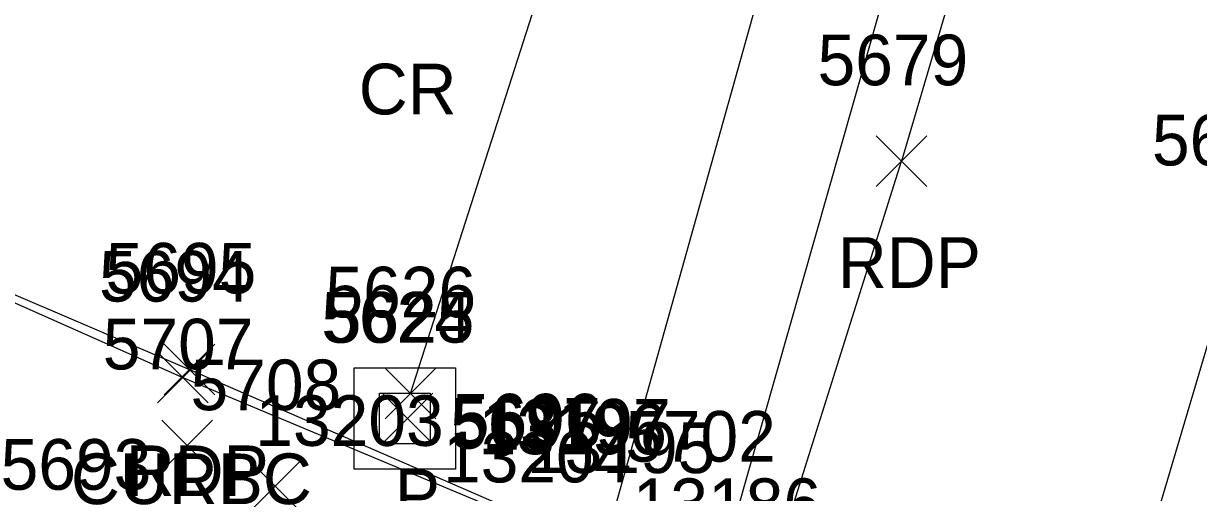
# Model space of a CAD drawing. Extents: x 1462089 to 1464015, y 730534 to 736144.
# Drawn here: x 1462344.17 to 1462390.56, y 730717.35 to 730735.87 of the extents above; entities that cross this region are included whole.
import ezdxf

# ---------------------------------------------------------------- set-up
doc = ezdxf.new("R2010")
doc.units = 0
for name, color, linetype in [('D_A', 7, 'Continuous'), ('D_I', 7, 'Continuous'), ('D_TIC', 7, 'Continuous'), ('DCP', 7, 'Continuous'), ('DS', 7, 'Continuous'), ('L_I', 7, 'Continuous'), ('P_A', 7, 'Continuous'), ('P_I', 7, 'Continuous'), ('P_TIC', 7, 'Continuous'), ('PET', 7, 'Continuous'), ('PRC', 7, 'Continuous'), ('R_A', 7, 'Continuous'), ('R_I', 7, 'Continuous'), ('R_TIC', 7, 'Continuous'), ('RC', 7, 'Continuous'), ('RDP', 7, 'Continuous'), ('RSW', 7, 'Continuous'), ('U_I', 7, 'Continuous'), ('U_TIC', 7, 'Continuous')]:
    doc.layers.add(name, color=color, linetype=linetype)

msp = doc.modelspace()

# ---------------------------------------------------------------- linework, layer by layer
at = {"layer": 'D_TIC'}
for points in [[(1462358.456, 730720.263), (1462360.456, 730722.263)], [(1462360.456, 730720.263), (1462358.456, 730722.263)], [(1462358.332, 730719.267), (1462360.332, 730721.267)], [(1462360.332, 730719.267), (1462358.332, 730721.267)]]:
    msp.add_lwpolyline(points, dxfattribs=at)
at = {"layer": 'DCP'}
msp.add_lwpolyline([(1462359.456, 730721.263), (1462368.724, 730750.133)], dxfattribs=at)
at = {"layer": 'DS'}
for p, q in [((1462357.234, 730722.266), (1462361.234, 730722.266)), ((1462357.234, 730718.266), (1462357.234, 730722.266)), ((1462361.234, 730722.266), (1462361.234, 730718.266)), ((1462358.234, 730719.266), (1462358.234, 730721.266)), ((1462358.234, 730721.266), (1462360.234, 730721.266)), ((1462360.234, 730721.266), (1462360.234, 730719.266)), ((1462359.239, 730720.267), (1462359.239, 730720.267)), ((1462359.239, 730720.267), (1462359.239, 730720.267)), ((1462360.234, 730719.266), (1462358.234, 730719.266)), ((1462361.234, 730718.266), (1462357.234, 730718.266))]:
    msp.add_line(p, q, dxfattribs=at)
at = {"layer": 'P_TIC'}
for points in [[(1462377.837, 730729.43), (1462379.837, 730731.43)], [(1462379.837, 730729.43), (1462377.837, 730731.43)], [(1462349.723, 730721.205), (1462351.723, 730723.205)], [(1462351.723, 730721.205), (1462349.723, 730723.205)]]:
    msp.add_lwpolyline(points, dxfattribs=at)
at = {"layer": 'PET'}
for points in [[(1462468.326, 731055.464), (1462454.623, 731002.71), (1462439.372, 730943.541), (1462426.72, 730893.883), (1462414.129, 730848.032), (1462402.675, 730810.272), (1462391.124, 730771.788), (1462384.959, 730750.701), (1462383.455, 730746.117), (1462378.837, 730730.43)], [(1462331.592, 730730.389), (1462350.723, 730722.205), (1462364.446, 730716.244)]]:
    msp.add_lwpolyline(points, dxfattribs=at)
at = {"layer": 'PRC'}
msp.add_lwpolyline([(1462502.241, 731140.649), (1462491.591, 731093.412), (1462481.409, 731051.886), (1462466.381, 730998.853), (1462449.742, 730941.326), (1462438.111, 730890.414), (1462425.454, 730844.203), (1462414.378, 730806.637), (1462401.133, 730755.946), (1462392.12, 730727.265), (1462378.758, 730682.128), (1462374.561, 730668.664), (1462358.3, 730624.573), (1462349.446, 730590.208), (1462338.444, 730561.087)], dxfattribs=at)
at = {"layer": 'R_TIC'}
for points in [[(1462349.464, 730720.889), (1462351.464, 730722.889)], [(1462351.464, 730720.889), (1462349.464, 730722.889)]]:
    msp.add_lwpolyline(points, dxfattribs=at)
at = {"layer": 'RC'}
msp.add_lwpolyline([(1462331.526, 730730.304), (1462350.464, 730721.889), (1462364.321, 730716.08)], dxfattribs=at)
at = {"layer": 'RDP'}
msp.add_lwpolyline([(1462372.732, 730711.035), (1462378.837, 730730.43)], dxfattribs=at)
at = {"layer": 'RSW'}
for points in [[(1462365.212, 730706.592), (1462365.681, 730709.782), (1462367.075, 730715.114), (1462375.579, 730745.466), (1462378.85, 730756.938), (1462385.645, 730780.966), (1462396.441, 730819.679), (1462403.544, 730845.945), (1462401.341, 730846.491), (1462400.759, 730846.71), (1462402.181, 730851.525), (1462402.735, 730851.199), (1462404.924, 730850.627), (1462415.031, 730885.133), (1462424.083, 730920.735), (1462432.259, 730954.615), (1462438.298, 730978.946), (1462452.958, 731038.493), (1462460.269, 731066.266), (1462471.187, 731084.223), (1462474.186, 731089.34), (1462475.994, 731088.665), (1462476.765, 731088.455)], [(1462369.056, 730705.4), (1462369.741, 730708.321), (1462371.303, 730712.905), (1462380.074, 730743.761), (1462383.54, 730755.608), (1462390.334, 730779.631), (1462401.128, 730818.25), (1462408.876, 730846.655), (1462419.305, 730882.825), (1462428.728, 730919.268), (1462437.082, 730953.461), (1462442.756, 730977.862), (1462457.49, 731036.904), (1462465.003, 731064.856), (1462473.693, 731078.831), (1462474.261, 731078.765), (1462476.765, 731088.455)]]:
    msp.add_lwpolyline(points, dxfattribs=at)
at = {"layer": 'U_TIC'}
for points in [[(1462349.642, 730718.208), (1462351.642, 730720.208)], [(1462351.642, 730718.208), (1462349.642, 730720.208)], [(1462353.107, 730716.598), (1462355.107, 730718.598)], [(1462355.107, 730716.598), (1462353.107, 730718.598)]]:
    msp.add_lwpolyline(points, dxfattribs=at)

# ---------------------------------------------------------------- texts
at = {"layer": 'D_A'}
msp.add_text('P', height=2, dxfattribs=at).set_placement((1462358.834, 730716.263))
at = {"layer": 'D_I'}
for s, p in [('5626', (1462356.094, 730724.263)), ('5624', (1462355.932, 730723.267)), ('5625', (1462356.025, 730723.267))]:
    msp.add_text(s, height=2, dxfattribs=at).set_placement(p)
at = {"layer": 'L_I'}
for s, p in [('13203', (1462353.327, 730719.189)), ('5693', (1462343.273, 730717.457)), ('5693', (1462343.273, 730717.457)), ('13204', (1462360.738, 730717.748)), ('13204', (1462360.738, 730717.748))]:
    msp.add_text(s, height=2, dxfattribs=at).set_placement(p)
at = {"layer": 'P_A'}
for s, p in [('CR', (1462357.41, 730732.281)), ('RDP', (1462376.326, 730725.43)), ('RDP', (1462348.211, 730717.205))]:
    msp.add_text(s, height=2, dxfattribs=at).set_placement(p)
at = {"layer": 'P_I'}
for s, p in [('5679', (1462375.523, 730733.43)), ('5680', (1462388.726, 730730.265)), ('5695', (1462347.416, 730725.205)), ('5696', (1462361.084, 730719.244))]:
    msp.add_text(s, height=2, dxfattribs=at).set_placement(p)
at = {"layer": 'R_A'}
msp.add_text('CURBC', height=2, dxfattribs=at).set_placement((1462346.046, 730716.889))
at = {"layer": 'R_I'}
for s, p in [('5694', (1462347.157, 730724.889)), ('5697', (1462361.014, 730719.08)), ('13196', (1462362.141, 730718.858)), ('13197', (1462362.289, 730719.042)), ('13195', (1462364.052, 730718.114)), ('13195', (1462364.052, 730718.114)), ('13195', (1462364.052, 730718.114)), ('13186', (1462368.225, 730715.905)), ('13186', (1462368.225, 730715.905)), ('13186', (1462368.225, 730715.905))]:
    msp.add_text(s, height=2, dxfattribs=at).set_placement(p)
at = {"layer": 'U_I'}
for s, p in [('5707', (1462347.304, 730722.208)), ('5708', (1462350.769, 730720.598)), ('5702', (1462367.928, 730718.566))]:
    msp.add_text(s, height=2, dxfattribs=at).set_placement(p)

doc.saveas('drawing.dxf')
